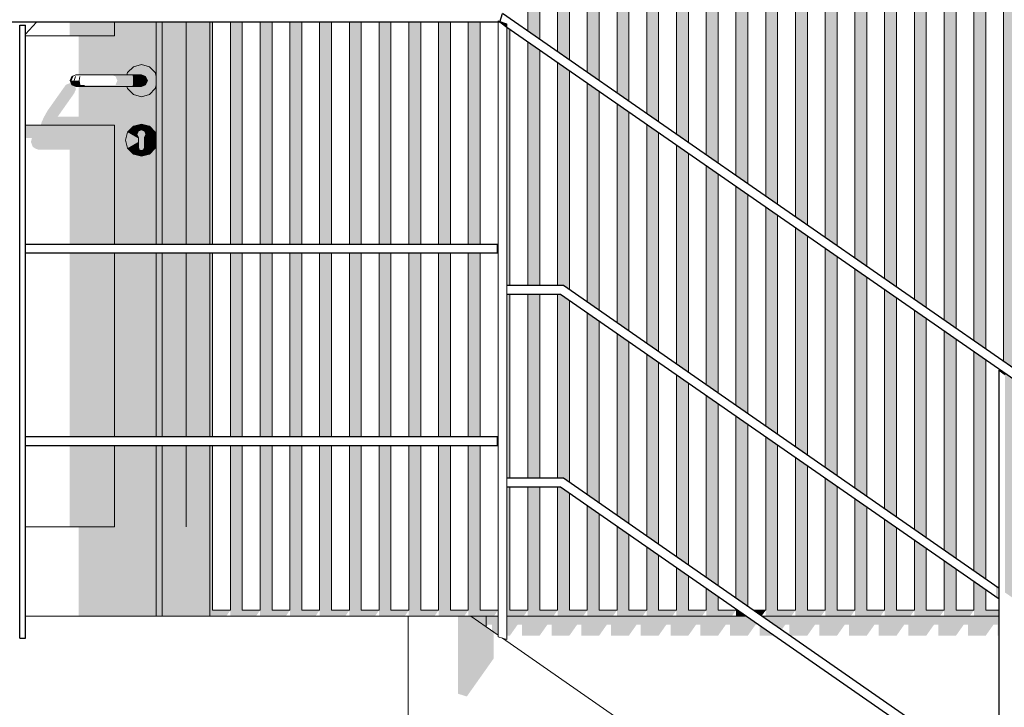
# Model space of a CAD drawing. Header units: metres. Extents: x -52 to 321, y -8 to 26.
# Tile 279 of 333: x 305.41 to 307.07, y 3.19 to 4.35. Entities that reach past the tile are written whole.
import ezdxf

# ---------------------------------------------------------------- set-up
doc = ezdxf.new("R2010")
doc.units = ezdxf.units.M
doc.header["$MEASUREMENT"] = 0
for name, color, linetype in [('10 Wand außen', 7, 'Continuous'), ('20 Decke', 7, 'Continuous'), ('40 Absturzsicherung', 7, 'Continuous'), ('40 Treppe', 7, 'Continuous'), ('50 Sanitäreinrichtung', 7, 'Continuous'), ('94 Genehmigungsplanung Bemaßung', 7, 'Continuous')]:
    doc.layers.add(name, color=color, linetype=linetype)
doc.styles.add('ERSTELLTER_STIL_2', font='arial.ttf')
doc.dimstyles.new('ERSTELLTER_STIL__1', dxfattribs={"dimtxt": 0.25, "dimasz": 0.19, "dimexe": 0.18, "dimexo": 0.1, "dimgap": 0, "dimtad": 1, "dimtih": 1, "dimtoh": 1, "dimzin": 0, "dimdsep": 46, "dimtxsty": 'ERSTELLTER_STIL_2', "dimblk": 'ARROWHEAD_6', "dimblk1": 'ARROWHEAD_6', "dimblk2": 'ARROWHEAD_6', "dimcen": 0.09, "dimclrd": 7, "dimclre": 7, "dimclrt": 7, "dimazin": 0, "dimtfac": 1, "dimtdec": 4, "dimtmove": 0, "dimatfit": 3, "dimfxl": 1, "dimtolj": 1, "dimtzin": 0, "dimarcsym": 0})

# ---------------------------------------------------------------- blocks, each defined once
blk = doc.blocks.new('*D55', base_point=(33626.1154, -0.0027))
at = {"layer": '94 Genehmigungsplanung Bemaßung', "color": 7, "linetype": 'Continuous', "lineweight": 13}
for p, q in [((297.0161, 9.1905), (297.0161, 9.5655)), ((312.8361, 9.1905), (312.8361, 9.5655)), ((297.1161, 9.478), (296.9161, 9.278)), ((312.7361, 9.278), (312.9361, 9.478)), ((296.8661, 9.378), (297.0161, 9.378)), ((297.0161, 9.378), (312.8361, 9.378)), ((312.8361, 9.378), (312.9861, 9.378))]:
    blk.add_line(p, q, dxfattribs=at)
at = {"layer": '94 Genehmigungsplanung Bemaßung', "color": 7, "lineweight": 13, "insert": (304.4971, 9.428), "char_height": 0.25, "attachment_point": 7, "style": 'ERSTELLTER_STIL_2'}
blk.add_mtext('\\A1;{\\pql;\\fArial|b0|i0|c0|p0;\\W1.000000;15,82}', dxfattribs=at)
blk = doc.blocks.new('ARROWHEAD_6')
at = {"color": 0, "linetype": 'Continuous', "lineweight": 0}
for p, q in [((-0.5, -0.5), (0.5, 0.5)), ((0, 0), (-1, 0))]:
    blk.add_line(p, q, dxfattribs=at)

msp = doc.modelspace()

# ---------------------------------------------------------------- hatches: boundary and pattern name
at = {"layer": '10 Wand außen', "linetype": 'Continuous', "lineweight": 0, "true_color": 0x000000}
for points in [[(305.4961, 4.3453), (305.4961, 4.3223), (305.5715, 4.3223), (305.5715, 4.3453)], [(305.5715, 4.3453), (305.5715, 4.3223), (305.5715, 4.2573), (305.5922, 4.2573), (305.5931, 4.2608), (305.603, 4.2706), (305.6165, 4.2743), (305.63, 4.2706), (305.6399, 4.2608), (305.6415, 4.2547), (305.6415, 4.3453)], [(305.6415, 3.9722), (305.6515, 3.9722), (305.6515, 4.3453), (305.6415, 4.3453)], [(305.6515, 3.9722), (305.6915, 3.9722), (305.6915, 4.3453), (305.6515, 4.3453)], [(305.6916, 4.3453), (305.6915, 4.3453), (305.6915, 4.3223), (305.6916, 4.3223)], [(305.7316, 4.3453), (305.6916, 4.3453), (305.6916, 3.9722), (305.7316, 3.9722)], [(305.5715, 4.3223), (305.5111, 4.3223), (305.5111, 4.2573), (305.5715, 4.2573)], [(305.6916, 4.1723), (305.6916, 4.3223), (305.6915, 4.3223), (305.6915, 4.1723)], [(305.5931, 4.2608), (305.5922, 4.2573), (305.6165, 4.2573), (305.6235, 4.2543), (305.6265, 4.2473), (305.6235, 4.2402), (305.6165, 4.2373), (305.5922, 4.2373), (305.5931, 4.2338), (305.603, 4.2239), (305.6165, 4.2203), (305.63, 4.2239), (305.6399, 4.2338), (305.6415, 4.2398), (305.6415, 4.2547), (305.6399, 4.2608), (305.63, 4.2706), (305.6165, 4.2743), (305.603, 4.2706)], [(305.5661, 4.2573), (305.5731, 4.2543), (305.6022, 4.2543), (305.6015, 4.2573)], [(305.6072, 4.2573), (305.6015, 4.2573), (305.6022, 4.2543), (305.61, 4.2543)], [(305.6121, 4.2573), (305.6072, 4.2573), (305.61, 4.2543), (305.6172, 4.2543)], [(305.6153, 4.2573), (305.6121, 4.2573), (305.6172, 4.2543), (305.622, 4.2543)], [(305.6165, 4.2573), (305.6153, 4.2573), (305.622, 4.2543), (305.6235, 4.2543)], [(305.4486, 4.1771), (305.4474, 4.1723), (305.5715, 4.1723), (305.5715, 4.2373), (305.5111, 4.2373), (305.5111, 4.1865), (305.4756, 4.1865), (305.5035, 4.226), (305.5065, 4.2331), (305.5044, 4.2381), (305.4994, 4.2402), (305.4985, 4.2423), (305.4965, 4.2431), (305.4894, 4.2402), (305.4587, 4.1968), (305.4525, 4.1857)], [(305.501, 4.2543), (305.4994, 4.2543), (305.4965, 4.2473), (305.4982, 4.2473)], [(305.4982, 4.2473), (305.4965, 4.2473), (305.4994, 4.2402), (305.501, 4.2402)], [(305.5037, 4.2473), (305.4982, 4.2473), (305.501, 4.2402), (305.5058, 4.2402)], [(305.501, 4.2402), (305.4994, 4.2402), (305.5065, 4.2373), (305.5076, 4.2373)], [(305.5058, 4.2402), (305.501, 4.2402), (305.5076, 4.2373), (305.5109, 4.2373)], [(305.5118, 4.2473), (305.5037, 4.2473), (305.5058, 4.2402), (305.513, 4.2402)], [(305.513, 4.2402), (305.5058, 4.2402), (305.5109, 4.2373), (305.5157, 4.2373)], [(305.5208, 4.2402), (305.513, 4.2402), (305.5157, 4.2373), (305.5215, 4.2373)], [(305.6022, 4.2402), (305.5208, 4.2402), (305.5215, 4.2373), (305.6015, 4.2373)], [(305.5922, 4.2373), (305.5715, 4.2373), (305.5715, 4.1723), (305.5715, 3.9722), (305.6415, 3.9722), (305.6415, 4.1398), (305.6399, 4.1338), (305.63, 4.1239), (305.6165, 4.1203), (305.603, 4.1239), (305.5931, 4.1338), (305.5895, 4.1473), (305.5931, 4.1608), (305.603, 4.1706), (305.6165, 4.1743), (305.63, 4.1706), (305.6399, 4.1608), (305.6415, 4.1547), (305.6415, 4.2398), (305.6399, 4.2338), (305.63, 4.2239), (305.6165, 4.2203), (305.603, 4.2239), (305.5931, 4.2338)], [(305.5731, 4.2543), (305.5761, 4.2473), (305.6025, 4.2473), (305.6022, 4.2543)], [(305.5761, 4.2473), (305.5731, 4.2402), (305.6022, 4.2402), (305.6025, 4.2473)], [(305.61, 4.2402), (305.6022, 4.2402), (305.6015, 4.2373), (305.6072, 4.2373)], [(305.61, 4.2543), (305.6022, 4.2543), (305.6025, 4.2473), (305.6111, 4.2473)], [(305.6111, 4.2473), (305.6025, 4.2473), (305.6022, 4.2402), (305.61, 4.2402)], [(305.6172, 4.2402), (305.61, 4.2402), (305.6072, 4.2373), (305.6121, 4.2373)], [(305.6172, 4.2543), (305.61, 4.2543), (305.6111, 4.2473), (305.6193, 4.2473)], [(305.6193, 4.2473), (305.6111, 4.2473), (305.61, 4.2402), (305.6172, 4.2402)], [(305.622, 4.2402), (305.6172, 4.2402), (305.6121, 4.2373), (305.6153, 4.2373)], [(305.6235, 4.2402), (305.622, 4.2402), (305.6153, 4.2373), (305.6165, 4.2373)], [(305.622, 4.2543), (305.6172, 4.2543), (305.6193, 4.2473), (305.6247, 4.2473)], [(305.6247, 4.2473), (305.6193, 4.2473), (305.6172, 4.2402), (305.622, 4.2402)], [(305.6235, 4.2543), (305.622, 4.2543), (305.6247, 4.2473), (305.6265, 4.2473)], [(305.6265, 4.2473), (305.6247, 4.2473), (305.622, 4.2402), (305.6235, 4.2402)], [(305.5715, 4.1723), (305.4219, 4.1723), (305.4219, 4.151), (305.4324, 4.151), (305.4308, 4.1443), (305.4336, 4.1366), (305.4375, 4.1334), (305.4437, 4.1312), (305.4961, 4.1312), (305.4961, 3.9722), (305.5715, 3.9722)], [(305.603, 4.1706), (305.603, 4.1706), (305.6165, 4.1742), (305.6165, 4.1743)], [(305.6111, 4.1624), (305.6165, 4.1647), (305.6165, 4.1742), (305.603, 4.1706), (305.6098, 4.1589)], [(305.6165, 4.1743), (305.6165, 4.1742), (305.6299, 4.1706), (305.63, 4.1706)], [(305.6218, 4.1624), (305.6232, 4.1589), (305.6299, 4.1706), (305.6165, 4.1742), (305.6165, 4.1647)], [(305.6915, 4.1723), (305.6915, 3.9722), (305.6916, 3.9722), (305.6916, 4.1723)], [(305.5895, 4.1473), (305.5896, 4.1473), (305.5932, 4.1607), (305.5931, 4.1608)], [(305.6115, 4.1473), (305.6115, 4.1501), (305.5932, 4.1607), (305.5896, 4.1473)], [(305.5931, 4.1608), (305.5932, 4.1607), (305.603, 4.1706), (305.603, 4.1706)], [(305.609, 4.1569), (305.6098, 4.1589), (305.603, 4.1706), (305.5932, 4.1607), (305.6115, 4.1501), (305.6115, 4.1517)], [(305.609, 4.1569), (305.6115, 4.1517), (305.6115, 4.1348), (305.6129, 4.1312), (305.6165, 4.1298), (305.62, 4.1312), (305.6215, 4.1348), (305.6215, 4.1517), (305.6239, 4.1569), (305.6218, 4.1624), (305.6165, 4.1647), (305.6111, 4.1624)], [(305.6239, 4.1569), (305.6215, 4.1517), (305.6215, 4.1501), (305.6398, 4.1607), (305.6299, 4.1706), (305.6232, 4.1589)], [(305.6215, 4.1473), (305.6415, 4.1473), (305.6415, 4.1543), (305.6398, 4.1607), (305.6215, 4.1501)], [(305.63, 4.1706), (305.6299, 4.1706), (305.6398, 4.1607), (305.6399, 4.1608)], [(305.6398, 4.1607), (305.6415, 4.1543), (305.6415, 4.1547), (305.6399, 4.1608)], [(305.5931, 4.1338), (305.5932, 4.1338), (305.5896, 4.1473), (305.5895, 4.1473)], [(305.6115, 4.1444), (305.6115, 4.1473), (305.5896, 4.1473), (305.5932, 4.1338)], [(305.6115, 4.1386), (305.6115, 4.1444), (305.5932, 4.1338), (305.603, 4.124)], [(305.603, 4.124), (305.6165, 4.1204), (305.6165, 4.1298), (305.6129, 4.1312), (305.6115, 4.1348), (305.6115, 4.1386)], [(305.6165, 4.1204), (305.6299, 4.124), (305.6215, 4.1386), (305.6215, 4.1348), (305.62, 4.1312), (305.6165, 4.1298)], [(305.6215, 4.1473), (305.6215, 4.1444), (305.6398, 4.1338), (305.6415, 4.1402), (305.6415, 4.1473)], [(305.6215, 4.1444), (305.6215, 4.1386), (305.6299, 4.124), (305.6398, 4.1338)], [(305.6398, 4.1338), (305.6399, 4.1338), (305.6415, 4.1398), (305.6415, 4.1402)], [(305.603, 4.1239), (305.603, 4.124), (305.5932, 4.1338), (305.5931, 4.1338)], [(305.6165, 4.1203), (305.6165, 4.1204), (305.603, 4.124), (305.603, 4.1239)], [(305.63, 4.1239), (305.6299, 4.124), (305.6165, 4.1204), (305.6165, 4.1203)], [(305.6399, 4.1338), (305.6398, 4.1338), (305.6299, 4.124), (305.63, 4.1239)], [(305.4961, 3.6487), (305.5715, 3.6487), (305.5715, 3.9572), (305.4961, 3.9572)], [(305.5715, 3.9572), (305.5715, 3.6487), (305.6415, 3.6487), (305.6415, 3.9572)], [(305.6415, 3.9572), (305.6415, 3.6487), (305.6515, 3.6487), (305.6515, 3.9572)], [(305.6915, 3.9572), (305.6515, 3.9572), (305.6515, 3.6487), (305.6915, 3.6487)], [(305.6915, 3.9572), (305.6915, 3.6487), (305.6916, 3.6487), (305.6916, 3.9572)], [(305.6916, 3.6487), (305.7316, 3.6487), (305.7316, 3.9572), (305.6916, 3.9572)], [(305.4961, 3.6337), (305.4961, 3.4973), (305.5715, 3.4973), (305.5715, 3.6337)], [(305.5715, 3.4973), (305.6415, 3.4973), (305.6415, 3.6337), (305.5715, 3.6337)], [(305.6415, 3.3473), (305.6515, 3.3473), (305.6515, 3.6337), (305.6415, 3.6337)], [(305.6515, 3.4973), (305.6915, 3.4973), (305.6915, 3.6337), (305.6515, 3.6337)], [(305.6915, 3.4973), (305.6916, 3.4973), (305.6916, 3.6337), (305.6915, 3.6337)], [(305.7316, 3.6337), (305.6916, 3.6337), (305.6916, 3.4973), (305.7316, 3.4973)], [(305.6415, 3.4973), (305.5111, 3.4973), (305.5111, 3.3473), (305.6415, 3.3473)], [(305.6916, 3.4973), (305.6915, 3.4973), (305.6515, 3.4973), (305.6515, 3.3473), (305.7316, 3.3473), (305.7316, 3.4973)], [(306.1961, 3.3473), (306.1961, 3.3295), (306.1963, 3.3293), (306.199, 3.3331), (306.2061, 3.3331), (306.2061, 3.3225), (306.2161, 3.3155), (306.2161, 3.3473)], [(306.2311, 3.3473), (306.2311, 3.3148), (306.2361, 3.3148), (306.249, 3.3331), (306.2561, 3.3331), (306.2561, 3.3148), (306.2861, 3.3148), (306.299, 3.3331), (306.3061, 3.3331), (306.3061, 3.3148), (306.3361, 3.3148), (306.349, 3.3331), (306.3561, 3.3331), (306.3561, 3.3148), (306.3861, 3.3148), (306.399, 3.3331), (306.4061, 3.3331), (306.4061, 3.3148), (306.4361, 3.3148), (306.449, 3.3331), (306.4561, 3.3331), (306.4561, 3.3148), (306.4861, 3.3148), (306.499, 3.3331), (306.5061, 3.3331), (306.5061, 3.3148), (306.5361, 3.3148), (306.549, 3.3331), (306.5561, 3.3331), (306.5561, 3.3148), (306.5861, 3.3148), (306.599, 3.3331), (306.6061, 3.3331), (306.6061, 3.3148), (306.6361, 3.3148), (306.649, 3.3331), (306.6541, 3.3331), (306.6338, 3.3473)], [(306.6601, 3.3473), (306.6929, 3.3245), (306.699, 3.3331), (306.7061, 3.3331), (306.7061, 3.3153), (306.7068, 3.3148), (306.7361, 3.3148), (306.749, 3.3331), (306.7561, 3.3331), (306.7561, 3.3148), (306.7861, 3.3148), (306.799, 3.3331), (306.8061, 3.3331), (306.8061, 3.3148), (306.8361, 3.3148), (306.849, 3.3331), (306.8561, 3.3331), (306.8561, 3.3148), (306.8861, 3.3148), (306.899, 3.3331), (306.9061, 3.3331), (306.9061, 3.3148), (306.9361, 3.3148), (306.949, 3.3331), (306.9561, 3.3331), (306.9561, 3.3148), (306.9861, 3.3148), (306.999, 3.3331), (307.0061, 3.3331), (307.0061, 3.3148), (307.0361, 3.3148), (307.049, 3.3331), (307.0561, 3.3331), (307.0561, 3.3148), (307.0585, 3.3148), (307.0585, 3.3473)], [(306.6561, 3.3148), (306.6805, 3.3148), (306.6561, 3.3318)]]:
    msp.add_hatch(color=18, dxfattribs=at).paths.add_polyline_path(points)
at = {"layer": '20 Decke', "linetype": 'Continuous', "lineweight": 0, "true_color": 0x000000}
msp.add_hatch(color=18, dxfattribs=at).paths.add_polyline_path([(306.1704, 3.3473), (306.1961, 3.3295), (306.1961, 3.3473)])
at = {"layer": '40 Absturzsicherung', "linetype": 'Continuous', "lineweight": 0, "true_color": 0x000000}
for points in [[(306.2311, 4.343), (306.2161, 4.3477), (306.2161, 4.3453), (306.2189, 4.3453), (306.2311, 4.3368)], [(306.2136, 3.9572), (306.2161, 3.9572), (306.2161, 3.9722), (306.2136, 3.9722)], [(306.2136, 3.6337), (306.2161, 3.6337), (306.2161, 3.6487), (306.2136, 3.6487)], [(307.0535, 3.3976), (307.0535, 3.3793), (307.0585, 3.3759), (307.0585, 3.3941)]]:
    msp.add_hatch(color=18, dxfattribs=at).paths.add_polyline_path(points)
at = {"layer": '40 Treppe', "linetype": 'Continuous', "lineweight": 0, "true_color": 0x000000}
msp.add_hatch(color=18, dxfattribs=at).paths.add_polyline_path([(306.1486, 3.2172), (306.1636, 3.2125), (306.2086, 3.2761), (306.2086, 3.3207), (306.1704, 3.3473), (306.1486, 3.3473)])
at = {"layer": '50 Sanitäreinrichtung', "linetype": 'Continuous', "lineweight": 0, "true_color": 0x000000}
for points in [[(306.2661, 5.5573), (306.2661, 5.5373), (306.2661, 5.529), (306.2802, 5.529), (306.2661, 5.509), (306.2661, 4.3308), (306.2861, 4.317), (306.2861, 5.5373), (306.3019, 5.5373), (306.3161, 5.5573), (306.2861, 5.5573), (306.2861, 6.8993), (306.2661, 6.9021)], [(306.3161, 5.509), (306.3161, 4.2961), (306.3361, 4.2822), (306.3361, 5.5373), (306.3519, 5.5373), (306.3661, 5.5573), (306.3361, 5.5573), (306.3361, 6.8922), (306.3161, 6.8951), (306.3161, 5.5573), (306.3161, 5.5373), (306.3161, 5.529), (306.3302, 5.529)], [(306.3661, 4.2614), (306.3861, 4.2475), (306.3861, 5.5373), (306.4019, 5.5373), (306.4161, 5.5573), (306.3861, 5.5573), (306.3861, 6.8852), (306.3661, 6.888), (306.3661, 5.5573), (306.3661, 5.5373), (306.3661, 5.529), (306.3802, 5.529), (306.3661, 5.509)], [(306.4161, 6.881), (306.4161, 5.5573), (306.4161, 5.5373), (306.4161, 5.529), (306.4302, 5.529), (306.4161, 5.509), (306.4161, 4.2267), (306.4361, 4.2128), (306.4361, 5.5373), (306.4519, 5.5373), (306.4661, 5.5573), (306.4361, 5.5573), (306.4361, 6.8782)], [(306.4661, 5.529), (306.4802, 5.529), (306.4661, 5.509), (306.4661, 4.192), (306.4861, 4.1781), (306.4861, 5.5373), (306.5019, 5.5373), (306.5161, 5.5573), (306.4861, 5.5573), (306.4861, 6.8712), (306.4661, 6.874), (306.4661, 5.5573), (306.4661, 5.5373)], [(306.5361, 6.8641), (306.5161, 6.8669), (306.5161, 5.5573), (306.5161, 5.5373), (306.5161, 5.529), (306.5302, 5.529), (306.5161, 5.509), (306.5161, 4.1572), (306.5361, 4.1433), (306.5361, 5.5373), (306.5519, 5.5373), (306.5661, 5.5573), (306.5361, 5.5573)], [(306.5661, 5.529), (306.5802, 5.529), (306.5661, 5.509), (306.5661, 4.1225), (306.5861, 4.1086), (306.5861, 5.5373), (306.6019, 5.5373), (306.6161, 5.5573), (306.5861, 5.5573), (306.5861, 6.8571), (306.5661, 6.8599), (306.5661, 5.5573), (306.5661, 5.5373)], [(306.6161, 4.0878), (306.6361, 4.0739), (306.6361, 5.5373), (306.6519, 5.5373), (306.6661, 5.5573), (306.6361, 5.5573), (306.6361, 6.8501), (306.6161, 6.8529), (306.6161, 5.5573), (306.6161, 5.5373), (306.6161, 5.529), (306.6302, 5.529), (306.6161, 5.509)], [(306.6802, 5.529), (306.6661, 5.509), (306.6661, 4.0531), (306.6861, 4.0392), (306.6861, 5.5373), (306.7019, 5.5373), (306.7161, 5.5573), (306.6861, 5.5573), (306.6861, 6.8431), (306.6661, 6.8459), (306.6661, 5.5573), (306.6661, 5.5373), (306.6661, 5.529)], [(306.7161, 4.0183), (306.7361, 4.0045), (306.7361, 5.5373), (306.7519, 5.5373), (306.7661, 5.5573), (306.7361, 5.5573), (306.7361, 6.836), (306.7161, 6.8388), (306.7161, 5.5573), (306.7161, 5.5373), (306.7161, 5.529), (306.7302, 5.529), (306.7161, 5.509)], [(306.7661, 6.8318), (306.7661, 5.5573), (306.7661, 5.5373), (306.7661, 5.529), (306.7802, 5.529), (306.7661, 5.509), (306.7661, 3.9836), (306.7861, 3.9697), (306.7861, 5.5373), (306.8019, 5.5373), (306.8161, 5.5573), (306.7861, 5.5573), (306.7861, 6.829)], [(306.8161, 5.509), (306.8161, 3.9489), (306.8361, 3.935), (306.8361, 5.5373), (306.8519, 5.5373), (306.8661, 5.5573), (306.8361, 5.5573), (306.8361, 6.822), (306.8161, 6.8248), (306.8161, 5.5573), (306.8161, 5.5373), (306.8161, 5.529), (306.8302, 5.529)], [(306.8661, 5.5573), (306.8661, 5.5373), (306.8661, 5.529), (306.8802, 5.529), (306.8661, 5.509), (306.8661, 3.9142), (306.8861, 3.9003), (306.8861, 5.5373), (306.9019, 5.5373), (306.9161, 5.5573), (306.8861, 5.5573), (306.8861, 6.8149), (306.8661, 6.8178)], [(306.9161, 5.509), (306.9161, 3.8795), (306.9361, 3.8656), (306.9361, 5.5373), (306.9519, 5.5373), (306.9661, 5.5573), (306.9361, 5.5573), (306.9361, 6.8079), (306.9161, 6.8107), (306.9161, 5.5573), (306.9161, 5.5373), (306.9161, 5.529), (306.9302, 5.529)], [(306.9661, 5.529), (306.9802, 5.529), (306.9661, 5.509), (306.9661, 3.8447), (306.9861, 3.8308), (306.9861, 5.5373), (307.0019, 5.5373), (307.0161, 5.5573), (306.9861, 5.5573), (306.9861, 6.8009), (306.9661, 6.8037), (306.9661, 5.5573), (306.9661, 5.5373)], [(307.0161, 6.7967), (307.0161, 5.5573), (307.0161, 5.5373), (307.0161, 5.529), (307.0302, 5.529), (307.0161, 5.509), (307.0161, 3.81), (307.0361, 3.7961), (307.0361, 5.5373), (307.0519, 5.5373), (307.0661, 5.5573), (307.0361, 5.5573), (307.0361, 6.7939)], [(307.0661, 5.509), (307.0661, 3.7753), (307.0861, 3.7614), (307.0861, 5.5373), (307.1019, 5.5373), (307.1161, 5.5573), (307.0861, 5.5573), (307.0861, 6.7868), (307.0661, 6.7896), (307.0661, 5.5573), (307.0661, 5.5373), (307.0661, 5.529), (307.0802, 5.529)], [(305.7361, 4.3453), (305.7316, 4.3453), (305.7316, 3.9722), (305.7361, 3.9722)], [(305.7661, 4.3453), (305.7661, 3.9722), (305.7861, 3.9722), (305.7861, 4.3453)], [(305.8161, 4.3453), (305.8161, 3.9722), (305.8361, 3.9722), (305.8361, 4.3453)], [(305.8661, 4.3453), (305.8661, 3.9722), (305.8861, 3.9722), (305.8861, 4.3453)], [(305.9161, 3.9722), (305.9361, 3.9722), (305.9361, 4.3453), (305.9161, 4.3453)], [(305.9661, 3.9722), (305.9861, 3.9722), (305.9861, 4.3453), (305.9661, 4.3453)], [(306.0161, 4.3453), (306.0161, 3.9722), (306.0361, 3.9722), (306.0361, 4.3453)], [(306.0661, 4.3453), (306.0661, 3.9722), (306.0861, 3.9722), (306.0861, 4.3453)], [(306.1361, 4.3453), (306.1161, 4.3453), (306.1161, 3.9722), (306.1361, 3.9722)], [(306.1661, 4.3453), (306.1661, 3.9722), (306.1861, 3.9722), (306.1861, 4.3453)], [(306.2161, 3.9722), (306.2161, 3.9722), (306.2161, 4.3453), (306.2161, 4.3453)], [(306.2361, 4.3334), (306.2311, 4.3368), (306.2311, 3.9028), (306.2361, 3.9028)], [(306.2661, 4.3126), (306.2661, 3.9028), (306.2861, 3.9028), (306.2861, 4.2987)], [(306.3161, 3.9028), (306.326, 3.9028), (306.3361, 3.8958), (306.3361, 4.264), (306.3161, 4.2779)], [(306.3861, 4.2293), (306.3661, 4.2431), (306.3661, 3.8749), (306.3861, 3.8611)], [(306.4161, 4.2084), (306.4161, 3.8402), (306.4361, 3.8263), (306.4361, 4.1945)], [(306.4861, 4.1598), (306.4661, 4.1737), (306.4661, 3.8055), (306.4861, 3.7916)], [(306.5361, 4.1251), (306.5161, 4.139), (306.5161, 3.7708), (306.5361, 3.7569)], [(306.5661, 4.1043), (306.5661, 3.7361), (306.5861, 3.7222), (306.5861, 4.0904)], [(306.6161, 3.7013), (306.6361, 3.6874), (306.6361, 4.0556), (306.6161, 4.0695)], [(306.6661, 4.0348), (306.6661, 3.6666), (306.6861, 3.6527), (306.6861, 4.0209)], [(306.7361, 3.9862), (306.7161, 4.0001), (306.7161, 3.6319), (306.7361, 3.618)], [(305.7361, 3.9572), (305.7316, 3.9572), (305.7316, 3.6487), (305.7361, 3.6487)], [(305.7861, 3.9572), (305.7661, 3.9572), (305.7661, 3.6487), (305.7861, 3.6487)], [(305.8361, 3.9572), (305.8161, 3.9572), (305.8161, 3.6487), (305.8361, 3.6487)], [(305.8661, 3.9572), (305.8661, 3.6487), (305.8861, 3.6487), (305.8861, 3.9572)], [(305.9161, 3.9572), (305.9161, 3.6487), (305.9361, 3.6487), (305.9361, 3.9572)], [(305.9861, 3.9572), (305.9661, 3.9572), (305.9661, 3.6487), (305.9861, 3.6487)], [(306.0361, 3.9572), (306.0161, 3.9572), (306.0161, 3.6487), (306.0361, 3.6487)], [(306.0661, 3.6487), (306.0861, 3.6487), (306.0861, 3.9572), (306.0661, 3.9572)], [(306.1161, 3.6487), (306.1361, 3.6487), (306.1361, 3.9572), (306.1161, 3.9572)], [(306.1661, 3.9572), (306.1661, 3.6487), (306.1861, 3.6487), (306.1861, 3.9572)], [(306.2161, 3.6487), (306.2161, 3.6487), (306.2161, 3.9572), (306.2161, 3.9572)], [(306.7861, 3.9515), (306.7661, 3.9654), (306.7661, 3.5972), (306.7861, 3.5833)], [(306.8161, 3.5624), (306.8361, 3.5486), (306.8361, 3.9168), (306.8161, 3.9306)], [(306.8661, 3.8959), (306.8661, 3.5277), (306.8861, 3.5138), (306.8861, 3.882)], [(306.2311, 3.8878), (306.2311, 3.5793), (306.2361, 3.5793), (306.2361, 3.8878)], [(306.2661, 3.5793), (306.2861, 3.5793), (306.2861, 3.8878), (306.2661, 3.8878)], [(306.3213, 3.8878), (306.3161, 3.8878), (306.3161, 3.5793), (306.326, 3.5793), (306.3361, 3.5723), (306.3361, 3.8775)], [(306.9161, 3.493), (306.9361, 3.4791), (306.9361, 3.8473), (306.9161, 3.8612)], [(306.3661, 3.5514), (306.3861, 3.5375), (306.3861, 3.8428), (306.3661, 3.8567)], [(306.9661, 3.8265), (306.9661, 3.4583), (306.9861, 3.4444), (306.9861, 3.8126)], [(306.4361, 3.8081), (306.4161, 3.822), (306.4161, 3.5167), (306.4361, 3.5028)], [(307.0361, 3.7779), (307.0161, 3.7918), (307.0161, 3.4236), (307.0361, 3.4097)], [(306.4661, 3.482), (306.4861, 3.4681), (306.4861, 3.7734), (306.4661, 3.7872)], [(306.5161, 3.7525), (306.5161, 3.4473), (306.5361, 3.4334), (306.5361, 3.7386)], [(307.0661, 3.7553), (307.0685, 3.7536), (307.0685, 3.3872), (307.0861, 3.3749), (307.0861, 3.7431), (307.0661, 3.757)], [(306.5861, 3.7039), (306.5661, 3.7178), (306.5661, 3.4125), (306.5861, 3.3986)], [(306.6361, 3.6692), (306.6161, 3.6831), (306.6161, 3.3778), (306.6361, 3.3639)], [(306.6661, 3.6484), (306.6661, 3.3573), (306.6661, 3.3473), (306.709, 3.3473), (306.7161, 3.3573), (306.6861, 3.3573), (306.6861, 3.6345)], [(305.7316, 3.3473), (305.759, 3.3473), (305.7661, 3.3573), (305.7361, 3.3573), (305.7361, 3.6337), (305.7316, 3.6337)], [(305.7861, 3.6337), (305.7661, 3.6337), (305.7661, 3.3573), (305.7661, 3.3473), (305.809, 3.3473), (305.8161, 3.3573), (305.7861, 3.3573)], [(305.8161, 3.6337), (305.8161, 3.3573), (305.8161, 3.3473), (305.859, 3.3473), (305.8661, 3.3573), (305.8361, 3.3573), (305.8361, 3.6337)], [(305.8661, 3.3573), (305.8661, 3.3473), (305.909, 3.3473), (305.9161, 3.3573), (305.8861, 3.3573), (305.8861, 3.6337), (305.8661, 3.6337)], [(305.9361, 3.6337), (305.9161, 3.6337), (305.9161, 3.3573), (305.9161, 3.3473), (305.959, 3.3473), (305.9661, 3.3573), (305.9361, 3.3573)], [(305.9861, 3.6337), (305.9661, 3.6337), (305.9661, 3.3573), (305.9661, 3.3473), (306.009, 3.3473), (306.0161, 3.3573), (305.9861, 3.3573)], [(306.0161, 3.3573), (306.0161, 3.3473), (306.059, 3.3473), (306.0661, 3.3573), (306.0361, 3.3573), (306.0361, 3.6337), (306.0161, 3.6337)], [(306.0661, 3.6337), (306.0661, 3.3573), (306.0661, 3.3473), (306.109, 3.3473), (306.1161, 3.3573), (306.0861, 3.3573), (306.0861, 3.6337)], [(306.1361, 3.6337), (306.1161, 3.6337), (306.1161, 3.3573), (306.1161, 3.3473), (306.159, 3.3473), (306.1661, 3.3573), (306.1361, 3.3573)], [(306.1861, 3.6337), (306.1661, 3.6337), (306.1661, 3.3573), (306.1661, 3.3473), (306.209, 3.3473), (306.2161, 3.3573), (306.1861, 3.3573)], [(306.2161, 3.3573), (306.2161, 3.3473), (306.2161, 3.3473), (306.2161, 3.6337), (306.2161, 3.6337)], [(306.7161, 3.3573), (306.7161, 3.3473), (306.759, 3.3473), (306.7661, 3.3573), (306.7361, 3.3573), (306.7361, 3.5997), (306.7161, 3.6136)], [(306.7661, 3.3473), (306.809, 3.3473), (306.8161, 3.3573), (306.7861, 3.3573), (306.7861, 3.565), (306.7661, 3.5789), (306.7661, 3.3573)], [(306.2311, 3.3473), (306.259, 3.3473), (306.2661, 3.3573), (306.2361, 3.3573), (306.2361, 3.5643), (306.2311, 3.5643)], [(306.2661, 3.5643), (306.2661, 3.3573), (306.2661, 3.3473), (306.309, 3.3473), (306.3161, 3.3573), (306.2861, 3.3573), (306.2861, 3.5643)], [(306.3213, 3.5643), (306.3161, 3.5643), (306.3161, 3.3573), (306.3161, 3.3473), (306.359, 3.3473), (306.3661, 3.3573), (306.3361, 3.3573), (306.3361, 3.554)], [(306.8161, 3.3473), (306.859, 3.3473), (306.8661, 3.3573), (306.8361, 3.3573), (306.8361, 3.5303), (306.8161, 3.5442), (306.8161, 3.3573)], [(306.3861, 3.5193), (306.3661, 3.5332), (306.3661, 3.3573), (306.3661, 3.3473), (306.409, 3.3473), (306.4161, 3.3573), (306.3861, 3.3573)], [(306.8661, 3.3573), (306.8661, 3.3473), (306.909, 3.3473), (306.9161, 3.3573), (306.8861, 3.3573), (306.8861, 3.4956), (306.8661, 3.5095)], [(306.4161, 3.3473), (306.459, 3.3473), (306.4661, 3.3573), (306.4361, 3.3573), (306.4361, 3.4845), (306.4161, 3.4984), (306.4161, 3.3573)], [(306.4661, 3.3573), (306.4661, 3.3473), (306.509, 3.3473), (306.5161, 3.3573), (306.4861, 3.3573), (306.4861, 3.4498), (306.4661, 3.4637)], [(306.9161, 3.3573), (306.9161, 3.3473), (306.959, 3.3473), (306.9661, 3.3573), (306.9361, 3.3573), (306.9361, 3.4609), (306.9161, 3.4747)], [(306.5361, 3.4151), (306.5161, 3.429), (306.5161, 3.3573), (306.5161, 3.3473), (306.559, 3.3473), (306.5661, 3.3573), (306.5361, 3.3573)], [(306.9661, 3.3573), (306.9661, 3.3473), (307.009, 3.3473), (307.0161, 3.3573), (306.9861, 3.3573), (306.9861, 3.4261), (306.9661, 3.44)], [(306.5861, 3.3804), (306.5661, 3.3943), (306.5661, 3.3573), (306.5661, 3.3473), (306.609, 3.3473), (306.6161, 3.3573), (306.5861, 3.3573)], [(307.0361, 3.3914), (307.0161, 3.4053), (307.0161, 3.3573), (307.0161, 3.3473), (307.0585, 3.3473), (307.0585, 3.3573), (307.0361, 3.3573)], [(306.6161, 3.3573), (306.6161, 3.3473), (306.6338, 3.3473), (306.6161, 3.3595)], [(306.6457, 3.3573), (306.6593, 3.3478), (306.6661, 3.3573)]]:
    msp.add_hatch(color=18, dxfattribs=at).paths.add_polyline_path(points)

# ---------------------------------------------------------------- linework, layer by layer
at = {"layer": '10 Wand außen', "color": 7, "linetype": 'Continuous', "lineweight": 13}
for p, q in [((305.4219, 4.3251), (305.4403, 4.3453)), ((305.5715, 4.3453), (305.5715, 4.3223)), ((305.5715, 4.3223), (305.4219, 4.3223)), ((305.603, 4.2706), (305.6165, 4.2743)), ((305.6165, 4.2743), (305.63, 4.2706)), ((305.5065, 4.2573), (305.4994, 4.2543)), ((305.5076, 4.2573), (305.5065, 4.2573)), ((305.5109, 4.2573), (305.5076, 4.2573)), ((305.5157, 4.2573), (305.5109, 4.2573)), ((305.5215, 4.2573), (305.5157, 4.2573)), ((305.6015, 4.2573), (305.5215, 4.2573)), ((305.5922, 4.2573), (305.5931, 4.2608)), ((305.5931, 4.2608), (305.603, 4.2706)), ((305.6072, 4.2573), (305.6015, 4.2573)), ((305.6121, 4.2573), (305.6072, 4.2573)), ((305.6153, 4.2573), (305.6121, 4.2573)), ((305.6165, 4.2573), (305.6153, 4.2573)), ((305.6165, 4.2573), (305.6235, 4.2543)), ((305.63, 4.2706), (305.6399, 4.2608)), ((305.6399, 4.2608), (305.6415, 4.2547)), ((305.4994, 4.2543), (305.4965, 4.2473)), ((305.4965, 4.2473), (305.4994, 4.2402)), ((305.501, 4.2543), (305.4982, 4.2473)), ((305.4982, 4.2473), (305.501, 4.2402)), ((305.4994, 4.2402), (305.5065, 4.2373)), ((305.5058, 4.2543), (305.5037, 4.2473)), ((305.5037, 4.2473), (305.5058, 4.2402)), ((305.513, 4.2543), (305.5118, 4.2473)), ((305.5118, 4.2473), (305.513, 4.2402)), ((305.61, 4.2543), (305.6111, 4.2473)), ((305.6111, 4.2473), (305.61, 4.2402)), ((305.6235, 4.2402), (305.6165, 4.2373)), ((305.6172, 4.2543), (305.6193, 4.2473)), ((305.6193, 4.2473), (305.6172, 4.2402)), ((305.622, 4.2543), (305.6247, 4.2473)), ((305.6247, 4.2473), (305.622, 4.2402)), ((305.6235, 4.2543), (305.6265, 4.2473)), ((305.6265, 4.2473), (305.6235, 4.2402)), ((305.6415, 4.2398), (305.6399, 4.2338)), ((305.5076, 4.2373), (305.5065, 4.2373)), ((305.5109, 4.2373), (305.5076, 4.2373)), ((305.5157, 4.2373), (305.5109, 4.2373)), ((305.5215, 4.2373), (305.5157, 4.2373)), ((305.6015, 4.2373), (305.5215, 4.2373)), ((305.5931, 4.2338), (305.5922, 4.2373)), ((305.603, 4.2239), (305.5931, 4.2338)), ((305.6072, 4.2373), (305.6015, 4.2373)), ((305.6165, 4.2203), (305.603, 4.2239)), ((305.6121, 4.2373), (305.6072, 4.2373)), ((305.6153, 4.2373), (305.6121, 4.2373)), ((305.6165, 4.2373), (305.6153, 4.2373)), ((305.63, 4.2239), (305.6165, 4.2203)), ((305.6399, 4.2338), (305.63, 4.2239)), ((305.4219, 4.1723), (305.5715, 4.1723)), ((305.5715, 4.1723), (305.5715, 3.9722)), ((305.603, 4.1706), (305.6165, 4.1743)), ((305.6165, 4.1743), (305.63, 4.1706)), ((305.5895, 4.1473), (305.5931, 4.1608)), ((305.5931, 4.1608), (305.603, 4.1706)), ((305.6098, 4.1589), (305.609, 4.1569)), ((305.609, 4.1569), (305.6115, 4.1517)), ((305.6098, 4.1589), (305.6111, 4.1624)), ((305.6165, 4.1647), (305.6111, 4.1624)), ((305.6218, 4.1624), (305.6165, 4.1647)), ((305.6215, 4.1517), (305.6239, 4.1569)), ((305.6232, 4.1589), (305.6218, 4.1624)), ((305.6232, 4.1589), (305.6239, 4.1569)), ((305.63, 4.1706), (305.6399, 4.1608)), ((305.6399, 4.1608), (305.6415, 4.1547)), ((305.5931, 4.1338), (305.5895, 4.1473)), ((305.6115, 4.1517), (305.6115, 4.1501)), ((305.6115, 4.1501), (305.6115, 4.1473)), ((305.6115, 4.1473), (305.6115, 4.1444)), ((305.6115, 4.1444), (305.6115, 4.1386)), ((305.6115, 4.1386), (305.6115, 4.1348)), ((305.6215, 4.1501), (305.6215, 4.1517)), ((305.6215, 4.1501), (305.6215, 4.1473)), ((305.6215, 4.1473), (305.6215, 4.1444)), ((305.6215, 4.1444), (305.6215, 4.1386)), ((305.6215, 4.1386), (305.6215, 4.1348)), ((305.6415, 4.1398), (305.6399, 4.1338)), ((305.603, 4.1239), (305.5931, 4.1338)), ((305.6165, 4.1203), (305.603, 4.1239)), ((305.6115, 4.1348), (305.6129, 4.1312)), ((305.6129, 4.1312), (305.6165, 4.1298)), ((305.6165, 4.1298), (305.62, 4.1312)), ((305.63, 4.1239), (305.6165, 4.1203)), ((305.62, 4.1312), (305.6215, 4.1348)), ((305.6399, 4.1338), (305.63, 4.1239)), ((305.5715, 3.9572), (305.5715, 3.6487)), ((305.5715, 3.6337), (305.5715, 3.4973)), ((305.5715, 3.4973), (305.4219, 3.4973))]:
    msp.add_line(p, q, dxfattribs=at)
at = {"layer": '10 Wand außen', "color": 7, "linetype": 'Continuous', "lineweight": 18}
for p, q in [((305.6415, 3.9722), (305.6415, 4.3453)), ((305.6515, 3.9722), (305.6515, 4.3453)), ((305.6915, 4.3453), (305.6915, 4.3223)), ((305.6916, 4.3223), (305.6916, 4.3453)), ((305.6915, 4.1723), (305.6915, 4.3223)), ((305.6915, 4.3223), (305.6916, 4.3223)), ((305.6916, 4.3223), (305.6916, 4.1723)), ((305.6915, 4.1723), (305.6915, 3.9722)), ((305.6916, 4.1723), (305.6915, 4.1723)), ((305.6916, 3.9722), (305.6916, 4.1723)), ((305.6415, 3.6487), (305.6415, 3.9572)), ((305.6515, 3.6487), (305.6515, 3.9572)), ((305.6915, 3.9572), (305.6915, 3.6487)), ((305.6916, 3.6487), (305.6916, 3.9572)), ((305.6415, 3.3473), (305.6415, 3.6337)), ((305.6515, 3.4973), (305.6515, 3.6337)), ((305.6915, 3.6337), (305.6915, 3.4973)), ((305.6916, 3.4973), (305.6916, 3.6337)), ((305.6515, 3.3473), (305.6515, 3.4973)), ((305.6915, 3.4973), (305.6916, 3.4973))]:
    msp.add_line(p, q, dxfattribs=at)
at = {"layer": '20 Decke', "color": 7, "linetype": 'Continuous', "lineweight": 13}
for p, q in [((305.4219, 3.3473), (306.0652, 3.3473)), ((306.1704, 3.3473), (306.1961, 3.3473)), ((306.1961, 3.3295), (306.1961, 3.3473))]:
    msp.add_line(p, q, dxfattribs=at)
at = {"layer": '40 Absturzsicherung', "color": 250, "linetype": 'Continuous', "lineweight": 25, "true_color": 0x191919}
for p, q in [((306.2189, 4.3453), (306.2236, 4.3603)), ((310.4228, 1.4442), (306.2236, 4.3603)), ((306.2161, 4.3453), (303.0041, 4.3453)), ((305.4119, 4.3403), (305.4219, 4.3403)), ((305.4119, 3.3103), (305.4119, 4.3403)), ((305.4219, 3.3103), (305.4219, 4.3403)), ((306.2189, 4.3453), (306.2161, 4.3453)), ((306.2311, 4.3368), (306.2189, 4.3453)), ((310.4153, 1.4312), (306.2311, 4.3368)), ((306.2161, 3.9722), (305.4219, 3.9722)), ((306.2161, 3.9572), (305.4219, 3.9572)), ((306.326, 3.9028), (306.2311, 3.9028)), ((307.0585, 3.3941), (306.326, 3.9028)), ((306.3213, 3.8878), (306.2311, 3.8878)), ((307.0585, 3.3759), (306.3213, 3.8878)), ((307.0585, 3.7606), (307.0685, 3.7536)), ((307.0585, 2.7306), (307.0585, 3.7606)), ((306.2161, 3.6487), (305.4219, 3.6487)), ((306.2161, 3.6337), (305.4219, 3.6337)), ((306.326, 3.5793), (306.2311, 3.5793)), ((307.0585, 3.0706), (306.326, 3.5793)), ((306.3213, 3.5643), (306.2311, 3.5643)), ((307.0585, 3.0523), (306.3213, 3.5643)), ((305.4119, 3.3103), (305.4219, 3.3103))]:
    msp.add_line(p, q, dxfattribs=at)
at = {"layer": '40 Absturzsicherung', "color": 7, "linetype": 'Continuous', "lineweight": 13}
for p, q in [((306.2161, 4.3477), (306.2311, 4.343)), ((306.2161, 4.3453), (306.2161, 4.3477)), ((306.2161, 3.3127), (306.2161, 4.3453)), ((306.2311, 4.3368), (306.2311, 4.343)), ((306.2311, 3.308), (306.2311, 4.3368)), ((306.2161, 3.3127), (306.2311, 3.308))]:
    msp.add_line(p, q, dxfattribs=at)
at = {"layer": '40 Treppe', "color": 7, "linetype": 'Continuous', "lineweight": 13}
for p, q in [((306.0652, 3.3473), (306.0652, 3.0473)), ((306.1704, 3.3473), (306.0652, 3.3473)), ((306.1961, 3.3295), (306.1704, 3.3473)), ((306.2161, 3.3155), (306.1961, 3.3295)), ((307.0585, 2.7306), (306.2236, 3.3103))]:
    msp.add_line(p, q, dxfattribs=at)
at = {"layer": '50 Sanitäreinrichtung', "color": 251, "linetype": 'Continuous', "lineweight": 18, "true_color": 0x5f5f5f}
for p, q in [((306.2661, 4.3308), (306.2661, 5.5373)), ((306.2861, 4.317), (306.2861, 5.5373)), ((306.3161, 4.2961), (306.3161, 5.5373)), ((306.3361, 4.2822), (306.3361, 5.5373)), ((306.3661, 4.2614), (306.3661, 5.5373)), ((306.3861, 4.2475), (306.3861, 5.5373)), ((306.4161, 4.2267), (306.4161, 5.5373)), ((306.4361, 4.2128), (306.4361, 5.5373)), ((306.4661, 4.192), (306.4661, 5.5373)), ((306.4861, 4.1781), (306.4861, 5.5373)), ((306.5161, 4.1572), (306.5161, 5.5373)), ((306.5361, 4.1433), (306.5361, 5.5373)), ((306.5661, 4.1225), (306.5661, 5.5373)), ((306.5861, 4.1086), (306.5861, 5.5373)), ((306.6161, 4.0878), (306.6161, 5.5373)), ((306.6361, 4.0739), (306.6361, 5.5373)), ((306.6661, 4.0531), (306.6661, 5.5373)), ((306.6861, 4.0392), (306.6861, 5.5373)), ((306.7161, 4.0183), (306.7161, 5.5373)), ((306.7361, 4.0045), (306.7361, 5.5373)), ((306.7661, 3.9836), (306.7661, 5.5373)), ((306.7861, 3.9697), (306.7861, 5.5373)), ((306.8161, 3.9489), (306.8161, 5.5373)), ((306.8361, 3.935), (306.8361, 5.5373)), ((306.8661, 3.9142), (306.8661, 5.5373)), ((306.8861, 3.9003), (306.8861, 5.5373)), ((306.9161, 3.8795), (306.9161, 5.5373)), ((306.9361, 3.8656), (306.9361, 5.5373)), ((306.9661, 3.8447), (306.9661, 5.5373)), ((306.9861, 3.8308), (306.9861, 5.5373)), ((307.0161, 3.81), (307.0161, 5.5373)), ((307.0361, 3.7961), (307.0361, 5.5373)), ((307.0661, 3.7753), (307.0661, 5.5373)), ((305.7316, 3.9722), (305.7316, 4.3453)), ((305.7361, 3.9722), (305.7361, 4.3453)), ((305.7661, 3.9722), (305.7661, 4.3453)), ((305.7861, 3.9722), (305.7861, 4.3453)), ((305.8161, 3.9722), (305.8161, 4.3453)), ((305.8361, 3.9722), (305.8361, 4.3453)), ((305.8661, 3.9722), (305.8661, 4.3453)), ((305.8861, 3.9722), (305.8861, 4.3453)), ((305.9161, 3.9722), (305.9161, 4.3453)), ((305.9361, 3.9722), (305.9361, 4.3453)), ((305.9661, 3.9722), (305.9661, 4.3453)), ((305.9861, 3.9722), (305.9861, 4.3453)), ((306.0161, 3.9722), (306.0161, 4.3453)), ((306.0361, 3.9722), (306.0361, 4.3453)), ((306.0661, 3.9722), (306.0661, 4.3453)), ((306.0861, 3.9722), (306.0861, 4.3453)), ((306.1161, 3.9722), (306.1161, 4.3453)), ((306.1361, 3.9722), (306.1361, 4.3453)), ((306.1661, 3.9722), (306.1661, 4.3453)), ((306.1861, 3.9722), (306.1861, 4.3453)), ((306.2161, 3.9722), (306.2161, 4.3453)), ((306.2361, 3.9028), (306.2361, 4.3334)), ((306.2661, 3.9028), (306.2661, 4.3126)), ((306.2861, 3.9028), (306.2861, 4.2987)), ((306.3161, 3.9028), (306.3161, 4.2779)), ((306.3361, 3.8958), (306.3361, 4.264)), ((306.3661, 3.8749), (306.3661, 4.2431)), ((306.3861, 3.8611), (306.3861, 4.2293)), ((306.4161, 3.8402), (306.4161, 4.2084)), ((306.4361, 3.8263), (306.4361, 4.1945)), ((306.4661, 3.8055), (306.4661, 4.1737)), ((306.4861, 3.7916), (306.4861, 4.1598)), ((306.5161, 3.7708), (306.5161, 4.139)), ((306.5361, 3.7569), (306.5361, 4.1251)), ((306.5661, 3.7361), (306.5661, 4.1043)), ((306.5861, 3.7222), (306.5861, 4.0904)), ((306.6161, 3.7013), (306.6161, 4.0695)), ((306.6361, 3.6874), (306.6361, 4.0556)), ((306.6661, 3.6666), (306.6661, 4.0348)), ((306.6861, 3.6527), (306.6861, 4.0209)), ((306.7161, 3.6319), (306.7161, 4.0001)), ((306.7361, 3.618), (306.7361, 3.9862)), ((305.7316, 3.6487), (305.7316, 3.9572)), ((305.7361, 3.6487), (305.7361, 3.9572)), ((305.7661, 3.6487), (305.7661, 3.9572)), ((305.7861, 3.6487), (305.7861, 3.9572)), ((305.8161, 3.6487), (305.8161, 3.9572)), ((305.8361, 3.6487), (305.8361, 3.9572)), ((305.8661, 3.6487), (305.8661, 3.9572)), ((305.8861, 3.6487), (305.8861, 3.9572)), ((305.9161, 3.6487), (305.9161, 3.9572)), ((305.9361, 3.6487), (305.9361, 3.9572)), ((305.9661, 3.6487), (305.9661, 3.9572)), ((305.9861, 3.6487), (305.9861, 3.9572)), ((306.0161, 3.6487), (306.0161, 3.9572)), ((306.0361, 3.6487), (306.0361, 3.9572)), ((306.0661, 3.6487), (306.0661, 3.9572)), ((306.0861, 3.6487), (306.0861, 3.9572)), ((306.1161, 3.6487), (306.1161, 3.9572)), ((306.1361, 3.6487), (306.1361, 3.9572)), ((306.1661, 3.6487), (306.1661, 3.9572)), ((306.1861, 3.6487), (306.1861, 3.9572)), ((306.2161, 3.6487), (306.2161, 3.9572)), ((306.7661, 3.5972), (306.7661, 3.9654)), ((306.7861, 3.5833), (306.7861, 3.9515)), ((306.8161, 3.5624), (306.8161, 3.9306)), ((306.8361, 3.5486), (306.8361, 3.9168)), ((306.8661, 3.5277), (306.8661, 3.8959)), ((306.2361, 3.5793), (306.2361, 3.8878)), ((306.2661, 3.5793), (306.2661, 3.8878)), ((306.2861, 3.5793), (306.2861, 3.8878)), ((306.3161, 3.5793), (306.3161, 3.8878)), ((306.3361, 3.5723), (306.3361, 3.8775)), ((306.8861, 3.5138), (306.8861, 3.882)), ((306.9161, 3.493), (306.9161, 3.8612)), ((306.3661, 3.5514), (306.3661, 3.8567)), ((306.3861, 3.5375), (306.3861, 3.8428)), ((306.9361, 3.4791), (306.9361, 3.8473)), ((306.9661, 3.4583), (306.9661, 3.8265)), ((306.4161, 3.5167), (306.4161, 3.822)), ((306.4361, 3.5028), (306.4361, 3.8081)), ((306.9861, 3.4444), (306.9861, 3.8126)), ((307.0161, 3.4236), (307.0161, 3.7918)), ((306.4661, 3.482), (306.4661, 3.7872)), ((307.0361, 3.4097), (307.0361, 3.7779)), ((306.4861, 3.4681), (306.4861, 3.7734)), ((306.5161, 3.4473), (306.5161, 3.7525)), ((307.0661, 3.7553), (307.0661, 3.757)), ((306.5361, 3.4334), (306.5361, 3.7386)), ((306.5661, 3.4125), (306.5661, 3.7178)), ((306.5861, 3.3986), (306.5861, 3.7039)), ((306.6161, 3.3778), (306.6161, 3.6831)), ((306.6361, 3.3639), (306.6361, 3.6692)), ((306.6661, 3.3573), (306.6661, 3.6484)), ((305.7316, 3.3473), (305.7316, 3.6337)), ((305.7361, 3.3573), (305.7361, 3.6337)), ((305.7661, 3.3573), (305.7661, 3.6337)), ((305.7861, 3.3573), (305.7861, 3.6337)), ((305.8161, 3.3573), (305.8161, 3.6337)), ((305.8361, 3.3573), (305.8361, 3.6337)), ((305.8661, 3.3573), (305.8661, 3.6337)), ((305.8861, 3.3573), (305.8861, 3.6337)), ((305.9161, 3.3573), (305.9161, 3.6337)), ((305.9361, 3.3573), (305.9361, 3.6337)), ((305.9661, 3.3573), (305.9661, 3.6337)), ((305.9861, 3.3573), (305.9861, 3.6337)), ((306.0161, 3.3573), (306.0161, 3.6337)), ((306.0361, 3.3573), (306.0361, 3.6337)), ((306.0661, 3.3573), (306.0661, 3.6337)), ((306.0861, 3.3573), (306.0861, 3.6337)), ((306.1161, 3.3573), (306.1161, 3.6337)), ((306.1361, 3.3573), (306.1361, 3.6337)), ((306.1661, 3.3573), (306.1661, 3.6337)), ((306.1861, 3.3573), (306.1861, 3.6337)), ((306.2161, 3.3573), (306.2161, 3.6337)), ((306.6861, 3.3573), (306.6861, 3.6345)), ((306.7161, 3.3573), (306.7161, 3.6136)), ((306.7361, 3.3573), (306.7361, 3.5997)), ((306.7661, 3.3573), (306.7661, 3.5789)), ((306.2361, 3.3573), (306.2361, 3.5643)), ((306.2661, 3.3573), (306.2661, 3.5643)), ((306.2861, 3.3573), (306.2861, 3.5643)), ((306.3161, 3.3573), (306.3161, 3.5643)), ((306.7861, 3.3573), (306.7861, 3.565)), ((306.3361, 3.3573), (306.3361, 3.554)), ((306.8161, 3.3573), (306.8161, 3.5442)), ((306.3661, 3.3573), (306.3661, 3.5332)), ((306.8361, 3.3573), (306.8361, 3.5303)), ((306.3861, 3.3573), (306.3861, 3.5193)), ((306.8661, 3.3573), (306.8661, 3.5095)), ((306.4161, 3.3573), (306.4161, 3.4984)), ((306.8861, 3.3573), (306.8861, 3.4956)), ((306.4361, 3.3573), (306.4361, 3.4845)), ((306.4661, 3.3573), (306.4661, 3.4637)), ((306.9161, 3.3573), (306.9161, 3.4747)), ((306.9361, 3.3573), (306.9361, 3.4609)), ((306.4861, 3.3573), (306.4861, 3.4498)), ((306.5161, 3.3573), (306.5161, 3.429)), ((306.9661, 3.3573), (306.9661, 3.44)), ((306.5361, 3.3573), (306.5361, 3.4151)), ((306.9861, 3.3573), (306.9861, 3.4261)), ((306.5661, 3.3573), (306.5661, 3.3943)), ((307.0161, 3.3573), (307.0161, 3.4053)), ((306.5861, 3.3573), (306.5861, 3.3804)), ((307.0361, 3.3573), (307.0361, 3.3914)), ((305.7661, 3.3573), (305.7361, 3.3573)), ((305.8161, 3.3573), (305.7861, 3.3573)), ((305.8661, 3.3573), (305.8361, 3.3573)), ((305.9161, 3.3573), (305.8861, 3.3573)), ((305.9661, 3.3573), (305.9361, 3.3573)), ((306.0161, 3.3573), (305.9861, 3.3573)), ((306.0661, 3.3573), (306.0361, 3.3573)), ((306.1161, 3.3573), (306.0861, 3.3573)), ((306.1661, 3.3573), (306.1361, 3.3573)), ((306.2161, 3.3573), (306.1861, 3.3573)), ((306.2161, 3.3473), (306.1961, 3.3473)), ((306.6338, 3.3473), (306.2311, 3.3473)), ((306.2661, 3.3573), (306.2361, 3.3573)), ((306.3161, 3.3573), (306.2861, 3.3573)), ((306.3661, 3.3573), (306.3361, 3.3573)), ((306.4161, 3.3573), (306.3861, 3.3573)), ((306.4661, 3.3573), (306.4361, 3.3573)), ((306.5161, 3.3573), (306.4861, 3.3573)), ((306.5661, 3.3573), (306.5361, 3.3573)), ((306.6161, 3.3573), (306.5861, 3.3573)), ((306.6161, 3.3573), (306.6161, 3.3595)), ((306.6661, 3.3573), (306.6457, 3.3573)), ((307.0585, 3.3473), (306.6601, 3.3473)), ((306.7161, 3.3573), (306.6861, 3.3573)), ((306.7661, 3.3573), (306.7361, 3.3573)), ((306.8161, 3.3573), (306.7861, 3.3573)), ((306.8661, 3.3573), (306.8361, 3.3573)), ((306.9161, 3.3573), (306.8861, 3.3573)), ((306.9661, 3.3573), (306.9361, 3.3573)), ((307.0161, 3.3573), (306.9861, 3.3573)), ((307.0585, 3.3573), (307.0361, 3.3573))]:
    msp.add_line(p, q, dxfattribs=at)

# ---------------------------------------------------------------- dimensions: what is measured, and where the dimension line sits
at = {"layer": '94 Genehmigungsplanung Bemaßung', "color": 7, "linetype": 'Continuous', "lineweight": 13}
dim = msp.add_linear_dim(base=(312.8361, 9.378), p1=(297.0161, 3.3473), p2=(312.8361, 3.3473), dimstyle='ERSTELLTER_STIL__1', dxfattribs=at)
dim.commit()
dim.dimension.update_dxf_attribs({"geometry": '*D55', "text_midpoint": (304.9158, 9.553), "dimtype": 160})

doc.saveas('drawing.dxf')
